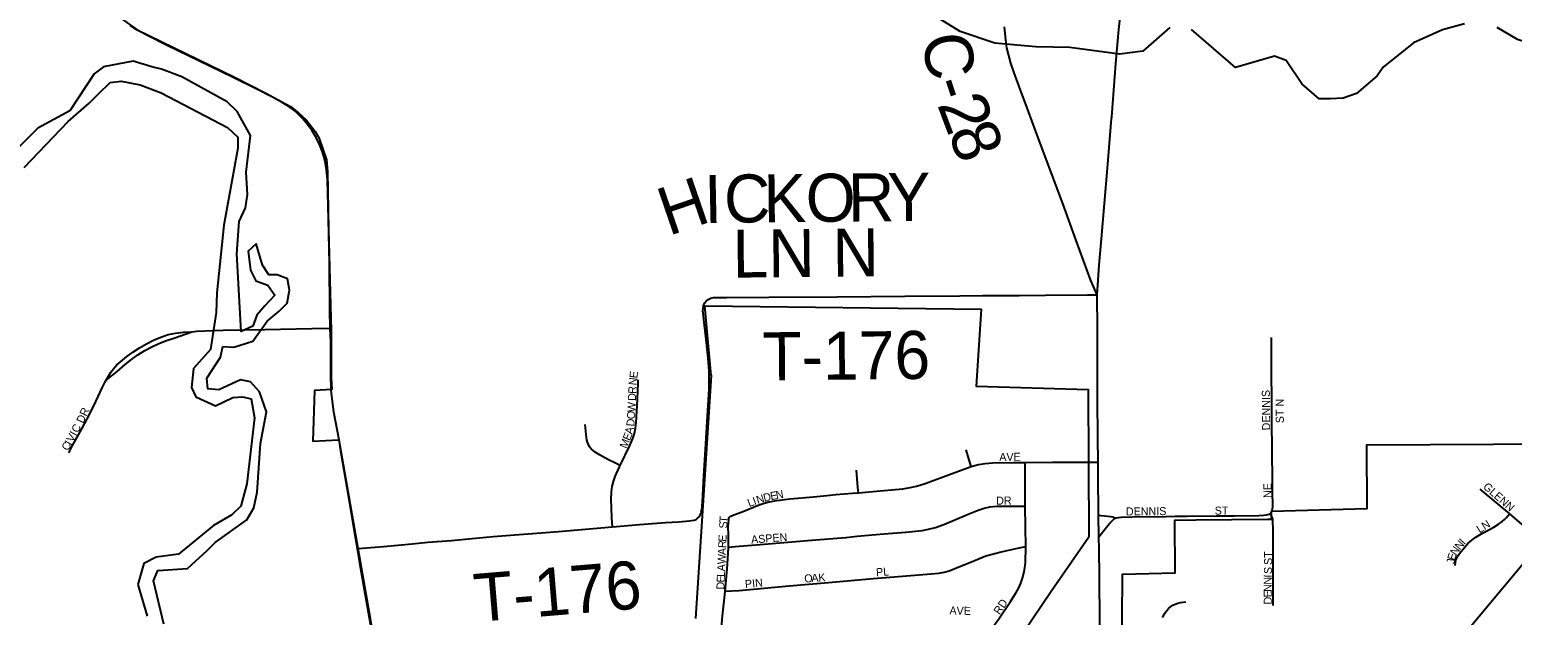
# Model space of a CAD drawing. Extents: x -51392 to 1635000, y 156707 to 696232.
# Drawn here: x 133400 to 142661, y 492173 to 495829 of the extents above; entities that cross this region are included whole.
import ezdxf

# ---------------------------------------------------------------- set-up
doc = ezdxf.new("R2010")
doc.units = 0
for name, color, linetype in [('GM_X_City_Street', 7, 'Continuous'), ('GM_X_City_Street_Text', 7, 'Continuous'), ('GM_X_Corporation', 7, 'Continuous'), ('GM_X_County_Road', 7, 'Continuous'), ('GM_X_County_Road_Text', 7, 'Continuous'), ('GM_X_Major_River', 7, 'Continuous'), ('GM_X_Minor_River', 7, 'Continuous'), ('GM_X_State_Route', 7, 'Continuous'), ('GM_X_Township_Road', 7, 'Continuous'), ('GM_X_Township_Road_Text', 7, 'Continuous'), ('GM_X_Township_Subdivision', 7, 'Continuous'), ('GM_X_Township_Subdivision_Text', 7, 'Continuous')]:
    doc.layers.add(name, color=color, linetype=linetype)

msp = doc.modelspace()

# ---------------------------------------------------------------- linework, layer by layer
at = {"layer": 'GM_X_City_Street'}
for points in [[(133878.4, 493640.8), (133947, 493694.9), (133996.7, 493738.9), (134035.6, 493769.9), (134076.1, 493798.8), (134118.3, 493825.1), (134162.2, 493848.7), (134207.3, 493869.6), (134253.7, 493887.8), (134301, 493903.1), (134412.8, 493943.6)], [(133878.4, 493640.8), (133907.3, 493689.9), (133922.6, 493712), (133942, 493733.7), (133966.5, 493755.8), (134004.9, 493786.9), (134044.8, 493816), (134086.3, 493843), (134129.2, 493867.7), (134173.3, 493889.9), (134218.8, 493909.1), (134265.5, 493925.6), (134311.7, 493934.8), (134360.8, 493941.1), (134412.8, 493943.6)], [(134412.8, 493943.6), (134444.8, 493946.1), (134495.4, 493948.3), (134608, 493952.7), (134868.6, 493957.8), (135161.7, 493963.1), (135276.7, 493965.1)], [(133644.3, 493188), (133666.6, 493232), (133723.5, 493332.1), (133777.6, 493433.8), (133813.2, 493508), (133854.2, 493597.9), (133869.7, 493626.9), (133878.4, 493640.8)], [(139280.7, 493101.3), (139278.9, 493107.2), (139249.2, 493206.2)], [(138576, 492937.9), (138573.4, 492971.3), (138565.1, 493078.7)], [(138576, 492937.9), (138712.8, 492949.8), (138853.1, 492962.5), (138898.4, 492969.7), (138939.8, 492979.6), (138992.8, 492996.7), (139217.3, 493079.6), (139280.7, 493101.3)], [(139280.7, 493101.3), (139294.8, 493106.1), (139326.6, 493114), (139368.7, 493120.5), (139414.4, 493124.1), (139545.4, 493126.4), (139617.3, 493126.9)], [(139617.3, 493126.9), (139788, 493128.3), (140023.9, 493128), (140072.9, 493128)], [(139618.4, 492855.2), (139617.8, 492900.3), (139617.4, 493083.5), (139617.3, 493126.9)], [(142456.7, 492959.9), (142570.4, 492865.9), (142643.1, 492805.5)], [(137769.1, 492783.7), (137773.2, 492787.8), (137779, 492791.3), (137797.7, 492800.2), (137850.4, 492819.2), (137956.6, 492862), (137987.3, 492873.2), (138018.6, 492882.2), (138067, 492890.1), (138148.2, 492899.1), (138294.7, 492912.8), (138379.2, 492920.7), (138436.1, 492926), (138540.1, 492935), (138576, 492937.9)], [(137765, 492598.3), (137765.5, 492626.6), (137764, 492675.7), (137763, 492724.8), (137764.2, 492749), (137766.2, 492768.7), (137767.4, 492777.4), (137769.1, 492783.7)], [(137765, 492598.3), (137805.5, 492601.6), (137986.8, 492616.2), (138283.5, 492640.9), (138497.6, 492659.4), (138568.7, 492666.5), (138591.5, 492668.7), (138735.5, 492680.9), (138872.9, 492692.2), (138974.1, 492703.1), (139012.9, 492709.9), (139057.2, 492722), (139109.9, 492740.5), (139261.2, 492804.1), (139325.1, 492830.1), (139362.4, 492842.4), (139397.8, 492849.5), (139440.3, 492853.6), (139492.8, 492854.5), (139581.4, 492855), (139618.4, 492855.2)], [(139621.8, 492601.7), (139620.1, 492723.6), (139618.4, 492855.2)], [(141166.9, 492235), (141166.2, 492251.4), (141166.7, 492415), (141166.8, 492693.1), (141163.6, 492773.4), (141160.4, 492785.1), (141157.1, 492793.7), (141154.3, 492799.7), (141149.1, 492809.4)], [(142304.2, 492484.5), (142305, 492500.7), (142307.9, 492516.5), (142313.6, 492531.5), (142321.6, 492545.4), (142331, 492558.6), (142361.6, 492596.2), (142383, 492620.5), (142407, 492641.9), (142433.2, 492660.8), (142474.6, 492685.9), (142545.9, 492723.9), (142573.2, 492741), (142586.4, 492749.7), (142598, 492758.5), (142611.2, 492770.4), (142624.9, 492784.1), (142643.1, 492805.5)], [(142643.1, 492805.5), (142720.8, 492739.1), (142821.3, 492654.7)], [(137744, 492323.6), (137782.7, 492325.8), (137832, 492328.5), (138143.8, 492356.2), (138390, 492377.2), (138668.9, 492402.4), (138800.4, 492412.6), (139030.2, 492431.5), (139079.3, 492436.9), (139111.7, 492442.9), (139143.5, 492451.4), (139189.8, 492468.6), (139296.5, 492512.5), (139372.9, 492543.1), (139420.1, 492557.4), (139468.2, 492569), (139581, 492593), (139621.8, 492601.7)], [(137744, 492323.6), (137756.8, 492463.1), (137764.9, 492593.9), (137765, 492598.3)], [(139403.9, 492081.4), (139452.7, 492150.8), (139527, 492259.2), (139562.4, 492314.4), (139577.6, 492343.6), (139590.4, 492373.8), (139601, 492404.9), (139609.4, 492436.6), (139615.5, 492468.9), (139618.9, 492501.5), (139621.8, 492600), (139621.8, 492601.7)], [(141933.2, 491622.4), (141984, 491665.8), (142095.8, 491762.2), (142156.8, 491817.3), (142191.3, 491852.7), (142245.3, 491914.6), (142422.5, 492129.9), (142610.7, 492357.2), (142821, 492608.8), (142845.6, 492634.5)], [(137716.9, 492044.3), (137727.4, 492169.8), (137741.8, 492300), (137744, 492323.6)], [(140476.2, 492158.5), (140483, 492174), (140491.6, 492188.7), (140501.7, 492202.3), (140513.3, 492214.7), (140526.2, 492225.7), (140540.3, 492235.1), (140555.5, 492242.9), (140571.3, 492249), (140587.8, 492253.2), (140604.6, 492255.5), (140621.5, 492255.9)]]:
    msp.add_lwpolyline(points, dxfattribs=at)
at = {"layer": 'GM_X_Corporation'}
for points in [[(133978.1, 495894.1), (134071.2, 495828.5), (134679.8, 495532.3), (134875.4, 495433.5), (135029.1, 495348.9), (135078.9, 495309.5), (135127.1, 495267), (135182.5, 495193.3), (135207.3, 495150.6), (135253.7, 495016.4), (135259.1, 494943.1), (135265.7, 494584.6), (135283.5, 493948), (135282.3, 493655.5), (135286.4, 493581.7), (135178.6, 493576), (135168.8, 493260.9), (135330.6, 493268.1), (135448.6, 492592.3), (135520.3, 492188.3), (135566.7, 491914.9)], [(137560.3, 492153.6), (137599.5, 492759.5), (137658.4, 493669.7), (137657.4, 493669.6), (137616.9, 494105.5), (139342.8, 494084.4), (139311.8, 493604.3), (140010.5, 493583.5), (140015.3, 492660.3), (139780.3, 492322.4), (139382.9, 491732.9)], [(140221.8, 491863.1), (140226.3, 492428.6), (140555.2, 492437.4), (140552.1, 492767.4), (140684.1, 492768.7), (141131, 492772.9), (141156, 492773.1), (141155.6, 492823.1), (141754.6, 492839.2), (141751.1, 493236.9), (144127.3, 493249.1)]]:
    msp.add_lwpolyline(points, dxfattribs=at)
at = {"layer": 'GM_X_County_Road'}
for points in [[(139595.6, 495434.5), (139549.7, 495558.7), (139528.4, 495621), (139514.7, 495668.5), (139503.9, 495716.8), (139496.5, 495765.7), (139488.2, 495847.5)], [(139705.9, 495137.7), (139618, 495374), (139595.6, 495434.5)], [(140067.5, 494174.4), (140027.9, 494262.6), (139936.9, 494512.6), (139852.6, 494743.7), (139705.9, 495137.7)]]:
    msp.add_lwpolyline(points, dxfattribs=at)
at = {"layer": 'GM_X_Major_River'}
for points in [[(134237.8, 492116.8), (134172.8, 492387.5), (134201.1, 492451.6), (134385.3, 492465), (134507.8, 492576.9), (134558, 492626.8), (134756.6, 492768.5), (134801, 492844.5), (134821.4, 492940.6), (134840.6, 493245.2), (134879.4, 493443.4), (134835.8, 493567.8), (134780, 493630.1), (134716.1, 493642.3), (134581.7, 493580.6), (134513.7, 493586.9), (134506, 493653), (134592.5, 493785), (134606.8, 493851.1), (134674.8, 493846.9), (134793, 493884.6), (134883.6, 494008.5), (134957.9, 494072.4), (135008.1, 494122.4), (135022.4, 494202.5), (135010.7, 494272.7), (134944.7, 494298.9), (134892.7, 494299.1), (134854.9, 494359.3), (134815.4, 494491.7), (134765.2, 494445.8), (134778.8, 494327.5), (134812.5, 494261.3), (134886.5, 494233), (134930.2, 494170.7), (134867.9, 494104.8), (134819.7, 494046.8), (134793.4, 493978.8), (134721.2, 493944.9), (134693.1, 494430), (134707.9, 494632.4), (134748.3, 494716.4), (134760.6, 494800.5), (134753.1, 494938.8), (134780.1, 495169.2), (134696.6, 495317.8), (134632.8, 495378.1), (134349.3, 495535.3), (134223.4, 495581.8), (134163.4, 495598), (134045.5, 495632.4), (133861.2, 495596.9), (133803, 495553), (133650.1, 495323), (133451.5, 495213.4), (133310.9, 495075.6)], [(133366.5, 494969.2), (133639.8, 495254.9), (133772.3, 495370.8), (133830.6, 495428.7), (133902.9, 495498.6), (133971, 495508.4), (134090.9, 495484), (134220.8, 495435.5), (134636.2, 495217.8), (134700, 495157.4), (134699.7, 495089.3), (134611.8, 494608.6), (134568.1, 494185.9), (134565.6, 494063.7), (134528.7, 493831.3), (134422.2, 493713.4), (134411.7, 493595.2), (134437.5, 493537), (134561.3, 493480.5), (134669.6, 493532.3), (134731.6, 493536.1), (134783.6, 493523.9), (134805.2, 493405.6), (134755.5, 492992.9), (134719, 492854.8), (134662.7, 492800.8), (134548.4, 492733.1), (134329.6, 492555.4), (134189.4, 492535.8), (134113.2, 492495.9), (134074.7, 492365.8)], [(134074.7, 492365.8), (134133.9, 492167.2)]]:
    msp.add_lwpolyline(points, dxfattribs=at)
at = {"layer": 'GM_X_Minor_River'}
for points in [[(140521.8, 495842.6), (140353.1, 495694.8), (140207, 495677.2), (139896.9, 495718.3), (139684.8, 495723), (139428.8, 495745.8), (139211, 495818.6), (139087.2, 495895.2)], [(142360.8, 495864.8), (142224.6, 495827.2), (142042.2, 495747.6), (141853.5, 495595.9), (141815.3, 495541.9), (141686.8, 495430.1), (141604.6, 495402.3), (141522.6, 495396.5), (141454.5, 495396.7), (141344.8, 495491.3), (141247.4, 495635.9), (141175.4, 495664.2), (140931, 495592.8), (140655.8, 495830.1)], [(143023.3, 495890.8), (142816.5, 495727.1), (142692.6, 495767.6), (142564.9, 495842.1)]]:
    msp.add_lwpolyline(points, dxfattribs=at)
at = {"layer": 'GM_X_State_Route'}
for points in [[(140158.1, 495284.6), (140183.8, 495618.9), (140202.4, 495831.2), (140216.5, 495961.6), (140232.1, 496075.3), (140248.5, 496172.1), (140265, 496252.4), (140313.7, 496459.9), (140340.9, 496567.5)], [(135280.2, 493833.5), (135279.9, 493880.2), (135276.7, 493965.1), (135274.4, 494073.9), (135271.6, 494368.5), (135266.2, 494646.8), (135263.1, 494810.4), (135259.2, 494892), (135252.9, 494956.8), (135244.8, 495004.8), (135237.2, 495036.4), (135227.9, 495067.4), (135210.3, 495112.8), (135188.9, 495156.5), (135163.8, 495198.2), (135135.6, 495238), (135104.3, 495275.3), (135081.7, 495298.5), (135057.6, 495320.2), (135018.9, 495349.4), (134977.6, 495375.3), (134920.3, 495406.6), (134818, 495457.8), (134671, 495529.8), (134524.2, 495602.3), (134258.6, 495730), (134127.4, 495797.3), (134069.8, 495828.7), (134027.7, 495854.5)], [(140076.1, 494295.5), (140080.6, 494359.7), (140095.1, 494523), (140131, 494964.7), (140157.4, 495275.2), (140158.1, 495284.6)], [(140071.6, 493270.5), (140069.3, 493532.2), (140068.6, 493587.3), (140068.5, 493837.3), (140068.5, 493956.6), (140067.5, 494174.4), (140076.1, 494295.5)], [(135283.5, 493580.7), (135280.9, 493682.3), (135280.2, 493833.5)], [(135332, 493267.4), (135300.3, 493441), (135290.7, 493509.2), (135286.1, 493559.6), (135283.5, 493580.7)], [(135549.1, 492012.2), (135534.6, 492084.6), (135467.2, 492472.6), (135446.9, 492589.2), (135430.7, 492682.8), (135393, 492909.3), (135346.1, 493184.2), (135332, 493267.4)], [(140073.8, 493049.2), (140072.9, 493128), (140072.7, 493138.8), (140071.6, 493270.5)], [(140089.1, 491867.4), (140082.4, 492354.8), (140081.9, 492392.3), (140081.3, 492432.4), (140081, 492479), (140080.7, 492519.1), (140080.4, 492561.8), (140078.9, 492611.9), (140078.3, 492632.8), (140078, 492662.4), (140076.6, 492797.1), (140073.8, 493049.2)]]:
    msp.add_lwpolyline(points, dxfattribs=at)
at = {"layer": 'GM_X_Township_Road'}
for points in [[(137606, 494060.6), (137605.2, 494071.7), (137605.7, 494088.8), (137608.4, 494105.5), (137614.9, 494121.5), (137625.4, 494135.1), (137638.7, 494145.4), (137654.1, 494152.6), (137670.7, 494156), (137687.5, 494157.8), (137754.1, 494157.4), (138015.8, 494158.6), (138441.1, 494161.8), (138866.5, 494165.8), (139210, 494167.2), (139351, 494168.7)], [(139351, 494168.7), (139579.2, 494170), (139744, 494171.2), (140007.9, 494174.1), (140067.5, 494174.4)], [(137571.3, 492778.3), (137579.3, 492785.7), (137583.1, 492790.5), (137587.4, 492797), (137590.4, 492802.9), (137592.6, 492808.6), (137594.8, 492816.5), (137597.5, 492832.2), (137601.6, 492880.7), (137609.9, 493044.1), (137618.6, 493174.8), (137636.7, 493452.2), (137643.1, 493582.8), (137644.8, 493648), (137643.7, 493696.8), (137637.3, 493778.1), (137626.5, 493875.5), (137607.7, 494038.3), (137606, 494060.6)], [(137040.4, 492725.4), (137208.5, 492739.6), (137372, 492752.3), (137453.7, 492756.6), (137518.5, 492761.8), (137534.4, 492764), (137549.8, 492766.9), (137562, 492771.6), (137571.3, 492778.3)], [(135446.9, 492589.2), (135478.1, 492591.6), (135608.9, 492601.8), (135788.6, 492619.1), (135886.8, 492628.4), (136034.1, 492638.8), (136164.7, 492651.5), (136295.4, 492664.1), (136703.6, 492696.8), (137040.4, 492725.4)]]:
    msp.add_lwpolyline(points, dxfattribs=at)
at = {"layer": 'GM_X_Township_Subdivision'}
for points in [[(141159.1, 493323.5), (141157.5, 493528.5), (141155.9, 493677.1), (141156, 493875.2), (141155.6, 493908.2)], [(137087.8, 493107.5), (137148.6, 493232.2), (137167.8, 493277.5), (137177.8, 493308.7), (137184.3, 493340.9), (137187.7, 493373.5), (137196.1, 493520.9), (137198.5, 493579.1), (137199.9, 493613.5), (137201.1, 493642.5)], [(137087.8, 493107.5), (137058.6, 493122.1), (137015.5, 493143.7), (136958.8, 493173.9), (136932, 493191.6), (136919.1, 493201.3), (136907.3, 493212), (136897.5, 493224.7), (136889.4, 493238.6), (136883.5, 493253.5), (136879.6, 493269), (136875, 493300.8), (136870.1, 493364.8)], [(141159.4, 492823.4), (141161.4, 492830.8), (141162.3, 492837.3), (141163.6, 492851.7), (141163.4, 492950.6), (141159.6, 493264.3), (141159.1, 493323.5)], [(137040.4, 492725.4), (137036.7, 492780.2), (137033.2, 492845.7), (137032.8, 492895), (137034.8, 492944.2), (137039, 492976.6), (137046.5, 493008.5), (137057.3, 493039.5), (137083.9, 493099.5), (137087.8, 493107.5)], [(140076.6, 492797.1), (140091.3, 492795.6), (140113.8, 492793.2), (140152.8, 492788.7), (140164.8, 492787.3), (140170.1, 492786.2), (140174.1, 492784.3), (140182, 492779.5)], [(140078, 492662.4), (140134.3, 492733.5), (140146.4, 492748.4), (140158.2, 492760.5), (140165.9, 492767.8), (140170.2, 492771.9), (140175.8, 492776.2), (140182, 492779.5)], [(140182, 492779.5), (140186.4, 492781.4), (140200.5, 492784.3), (140217, 492786.1), (140283.5, 492787.2), (140499.4, 492790.7), (140554.4, 492791.1)], [(140554.4, 492791.1), (140628.6, 492792.2), (140810.7, 492793.1), (140926.7, 492793.6), (141076.3, 492795.4), (141108.9, 492797.7), (141125.3, 492799.8), (141134.3, 492801.9), (141141, 492804.6), (141149.1, 492809.4)], [(141149.1, 492809.4), (141153.8, 492814.5), (141156.9, 492818.6), (141159.4, 492823.4)]]:
    msp.add_lwpolyline(points, dxfattribs=at)

# ---------------------------------------------------------------- texts
at = {"layer": 'GM_X_City_Street_Text'}
for s, rotation, p in [('DR', 65.33679, (133734.3, 493367.5)), ('C', 61.6414, (133701, 493307.8)), ('C', 61.22444, (133639.4, 493195.6)), ('I', 61.2165, (133658.4, 493230.4)), ('V', 61.20579, (133669, 493249.6)), ('I', 61.21155, (133690.2, 493288.2)), ('AVE', 0.53856, (139456.4, 493136.3)), ('N', 10.00087, (138064.6, 492897.6)), ('GLENN', 319.00828, (142473.9, 492968.7)), ('L', 19.8634, (137893.8, 492848.2)), ('I', 19.87042, (137926.9, 492860.2)), ('N', 17.57699, (137947.1, 492867.5)), ('D', 14.01812, (137988.3, 492880.6)), ('E', 10.75543, (138030.2, 492891.1)), ('DR', 0.53856, (139436.9, 492863.3)), ('T', 85.53211, (137757.1, 492749)), ('S', 89.50038, (137756.9, 492714.7)), ('ASPEN', 4.43656, (137907.6, 492620.1)), ('LN', 32.54147, (142456.6, 492683.4)), ('A', 87.47751, (137748, 492547.8)), ('R', 87.47725, (137749.9, 492591.7)), ('E', 87.47692, (137751.6, 492631.3)), ('N', 55.74525, (142309.2, 492541.7)), ('N', 49.73098, (142333.2, 492577)), ('I', 48.53833, (142361.4, 492610.4)), ('A', 87.47751, (137743.5, 492446.7)), ('W', 87.49652, (137745.5, 492490.6)), ('ST', 90.53855, (141160.4, 492487.3)), ('J', 85.85478, (142299.9, 492492.5)), ('E', 73.54627, (142301, 492511.7)), ('E', 87.47692, (137740.4, 492376.3)), ('L', 87.47692, (137742, 492411.5)), ('PIN', 5.73029, (137870.1, 492342.5)), ('O', 4.08215, (138239.8, 492376.8)), ('A', 4.08215, (138283.6, 492380)), ('K', 4.08215, (138327.5, 492383.1)), ('PL', 4.11233, (138688.1, 492416.2)), ('N', 90.21064, (141157.2, 492364)), ('I', 88.04518, (141157, 492407.5)), ('S', 86.19013, (141157.7, 492429)), ('D', 87.47751, (137738.5, 492332.4)), ('N', 90.49481, (141157.6, 492320.1)), ('E', 90.50921, (141157.9, 492284.9)), ('A', 358.26454, (139144.6, 492178.5)), ('V', 358.27951, (139188.6, 492177.2)), ('E', 359.27626, (139233.5, 492175.9)), ('RD', 56.0335, (139457.7, 492173)), ('D', 90.49481, (141158.3, 492240.9))]:
    msp.add_text(s, height=50, rotation=rotation, dxfattribs=at).set_placement(p)
at = {"layer": 'GM_X_County_Road_Text'}
for s, rotation, p in [('C', 279.32715, (138970.6, 495785.6)), ('-', 288.49623, (139023.1, 495491.6)), ('2', 290.67036, (139066.3, 495363)), ('8', 291.25634, (139132.8, 495187))]:
    msp.add_text(s, height=300, rotation=rotation, dxfattribs=at).set_placement(p)
at = {"layer": 'GM_X_Township_Road_Text'}
for s, rotation, p in [('H', 18.93202, (137390, 494539.7)), ('I', 1.19422, (137615.6, 494621.1)), ('C', 0.53856, (137737.9, 494623.7)), ('K', 0.53856, (137984.3, 494626)), ('O', 0.53856, (138248.3, 494628.5)), ('R', 0.53856, (138512.3, 494630.9)), ('Y', 0.53856, (138758.7, 494633.3)), ('LN N', 0.53856, (137791.2, 494280.8)), ('T-176', 0.53856, (137977.6, 493639.5)), ('T-176', 4.76261, (136186.3, 492130.7))]:
    msp.add_text(s, height=300, rotation=rotation, dxfattribs=at).set_placement(p)
at = {"layer": 'GM_X_Township_Subdivision_Text'}
for s, rotation, p in [('E', 82.50888, (137194.7, 493650.4)), ('N', 83.9449, (137190.1, 493606.9)), ('D', 86.9513, (137185.9, 493510.2)), ('R', 87.98892, (137188.3, 493555.1)), ('DENNIS', 90.53855, (141148, 493327.6)), ('ST N', 90.53855, (141233.6, 493372.4)), ('O', 86.64671, (137179.6, 493395.7)), ('W', 86.95404, (137182.2, 493439.9)), ('A', 76.09861, (137163.9, 493299.2)), ('D', 85.30599, (137175.9, 493350.5)), ('M', 67.82061, (137128.3, 493210.2)), ('E', 67.81358, (137148.2, 493259.1)), ('NE', 90.53855, (141156.4, 492905.3)), ('DENNIS', 0.53856, (140247.2, 492796.1)), ('ST', 0.53856, (140801.6, 492801.3))]:
    msp.add_text(s, height=50, rotation=rotation, dxfattribs=at).set_placement(p)

doc.saveas('drawing.dxf')
